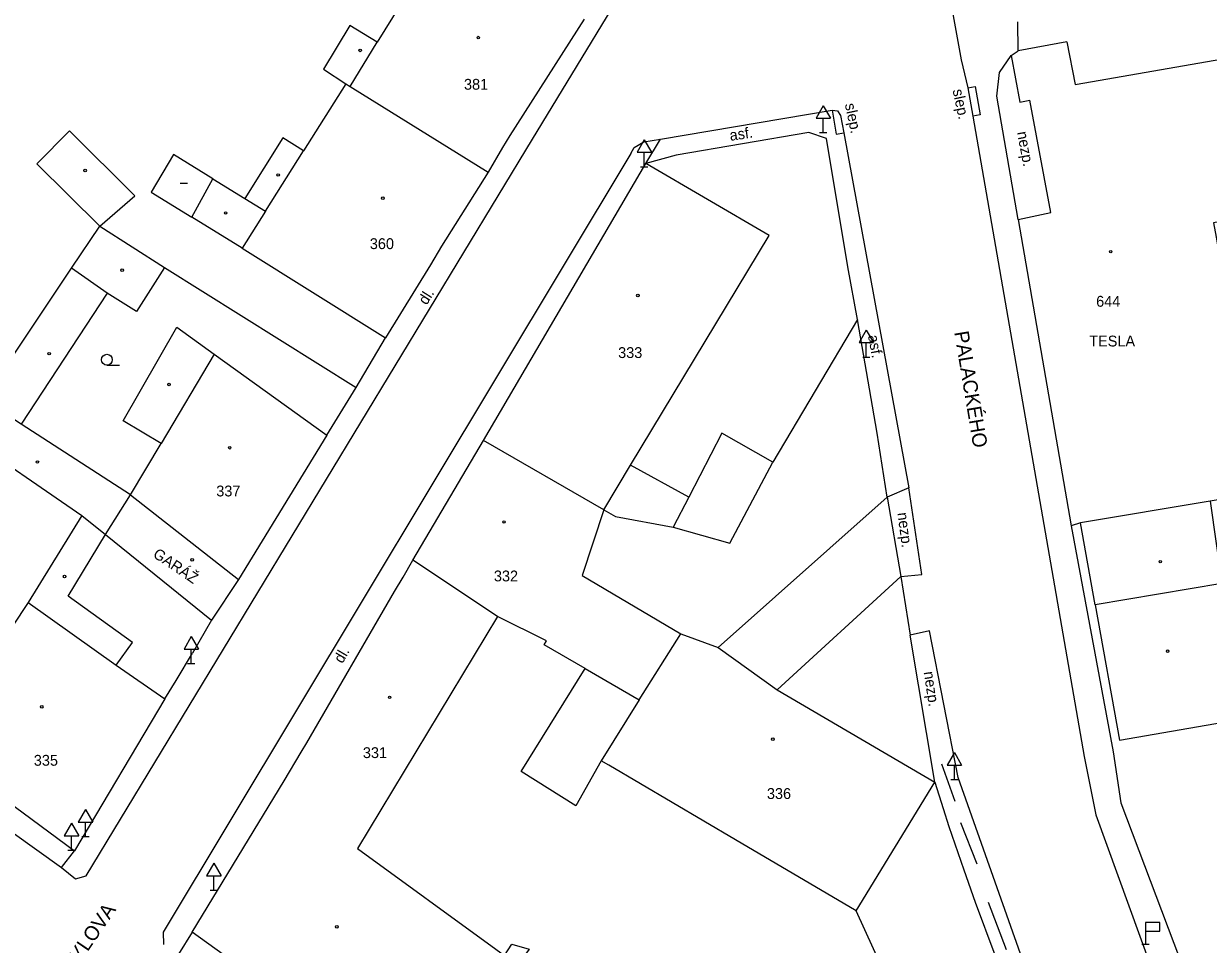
# Model space of a CAD drawing. Extents: x -794191 to -788944, y -1117087 to -1105044.
# Drawn here: x -791673.4 to -791591.4, y -1110086.9 to -1110023.1 of the extents above; entities that cross this region are included whole.
import ezdxf

# ---------------------------------------------------------------- set-up
doc = ezdxf.new("R2010")
doc.units = 0
for name, color, linetype in [('Doplněk polohopisu', 7, 'Continuous'), ('Doplňkové značky', 7, 'Continuous'), ('Hranice - ploty_ zdi', 7, 'Continuous'), ('Komunikace', 7, 'Continuous'), ('Názvy ulic_ silnic_ žel_', 7, 'Continuous'), ('Pomocné popisy', 7, 'Continuous'), ('Popisy budov', 7, 'Continuous'), ('Stavební objekty', 7, 'Continuous'), ('Značky druhů budov', 7, 'Continuous'), ('Značky druhů pozemků', 7, 'Continuous'), ('Čísla popisná', 7, 'Continuous')]:
    doc.layers.add(name, color=color, linetype=linetype)

msp = doc.modelspace()

# ---------------------------------------------------------------- linework, layer by layer
at = {"layer": 'Doplněk polohopisu'}
for p, q in [((-791630.37, -1110032.82), (-791629.36, -1110031.15)), ((-791612.16, -1110055.28), (-791613.67, -1110055.92)), ((-791670.83, -1110081.56), (-791669.93, -1110080.39)), ((-791661.78, -1110086.03), (-791662.73, -1110087.55))]:
    msp.add_line(p, q, dxfattribs=at)
for points in [[(-791604.59, -1110036.7), (-791606.07, -1110028.16), (-791605.89, -1110026.53), (-791605.08, -1110025.34)], [(-791608.09, -1110027.58), (-791607.57, -1110027.49), (-791607.22, -1110029.46), (-791607.74, -1110029.55)], [(-791617.48, -1110029.14), (-791617.2, -1110030.79), (-791616.66, -1110030.7)]]:
    msp.add_lwpolyline(points, dxfattribs=at)
at = {"layer": 'Doplňkové značky'}
for p, q in [((-791618.09, -1110028.824), (-791618.59, -1110029.69)), ((-791618.09, -1110028.824), (-791617.59, -1110029.69)), ((-791618.59, -1110029.69), (-791617.59, -1110029.69)), ((-791618.09, -1110030.69), (-791618.09, -1110029.69)), ((-791618.34, -1110030.69), (-791617.84, -1110030.69)), ((-791630.48, -1110031.184), (-791630.98, -1110032.05)), ((-791630.48, -1110031.184), (-791629.98, -1110032.05)), ((-791630.98, -1110032.05), (-791629.98, -1110032.05)), ((-791630.48, -1110033.05), (-791630.48, -1110032.05)), ((-791630.73, -1110033.05), (-791630.23, -1110033.05)), ((-791615.11, -1110044.354), (-791615.61, -1110045.22)), ((-791615.11, -1110044.354), (-791614.61, -1110045.22)), ((-791615.61, -1110045.22), (-791614.61, -1110045.22)), ((-791615.11, -1110046.22), (-791615.11, -1110045.22)), ((-791615.36, -1110046.22), (-791614.86, -1110046.22)), ((-791661.84, -1110065.574), (-791662.34, -1110066.44)), ((-791661.84, -1110065.574), (-791661.34, -1110066.44)), ((-791662.34, -1110066.44), (-791661.34, -1110066.44)), ((-791661.84, -1110067.44), (-791661.84, -1110066.44)), ((-791662.09, -1110067.44), (-791661.59, -1110067.44)), ((-791609.01, -1110073.594), (-791609.51, -1110074.46)), ((-791609.01, -1110073.594), (-791608.51, -1110074.46)), ((-791609.51, -1110074.46), (-791608.51, -1110074.46)), ((-791609.01, -1110075.46), (-791609.01, -1110074.46)), ((-791609.26, -1110075.46), (-791608.76, -1110075.46)), ((-791669.16, -1110077.544), (-791669.66, -1110078.41)), ((-791669.16, -1110077.544), (-791668.66, -1110078.41)), ((-791670.13, -1110078.494), (-791670.63, -1110079.36)), ((-791670.13, -1110078.494), (-791669.63, -1110079.36)), ((-791669.66, -1110078.41), (-791668.66, -1110078.41)), ((-791669.16, -1110079.41), (-791669.16, -1110078.41)), ((-791670.63, -1110079.36), (-791669.63, -1110079.36)), ((-791670.13, -1110080.36), (-791670.13, -1110079.36)), ((-791669.41, -1110079.41), (-791668.91, -1110079.41)), ((-791670.38, -1110080.36), (-791669.88, -1110080.36)), ((-791660.28, -1110081.264), (-791660.78, -1110082.13)), ((-791660.28, -1110081.264), (-791659.78, -1110082.13)), ((-791660.78, -1110082.13), (-791659.78, -1110082.13)), ((-791660.28, -1110083.13), (-791660.28, -1110082.13)), ((-791660.53, -1110083.13), (-791660.03, -1110083.13)), ((-791595.78, -1110085.96), (-791595.78, -1110086.86)), ((-791596.03, -1110086.86), (-791595.53, -1110086.86))]:
    msp.add_line(p, q, dxfattribs=at)
msp.add_lwpolyline([(-791595.78, -1110085.96), (-791594.78, -1110085.96), (-791594.78, -1110085.36), (-791595.78, -1110085.36)], close=True, dxfattribs=at)
at = {"layer": 'Hranice - ploty_ zdi'}
for p, q in [((-791604.59, -1110025.02), (-791604.62, -1110023.02)), ((-791616.4, -1110039.99), (-791617.87, -1110031.1)), ((-791663.69, -1110040.03), (-791650.43, -1110048.34)), ((-791615.71, -1110043.63), (-791616.4, -1110039.99)), ((-791615.71, -1110043.63), (-791621.59, -1110053.5)), ((-791614.35, -1110051.49), (-791615.71, -1110043.63)), ((-791613.67, -1110055.92), (-791614.35, -1110051.49)), ((-791600.92, -1110057.9), (-791598.03, -1110073.54)), ((-791612.73, -1110061.41), (-791612.08, -1110065.47)), ((-791660.45, -1110064.44), (-791661.76, -1110066.72)), ((-791610.37, -1110075.65), (-791612.08, -1110065.47)), ((-791662.88, -1110068.61), (-791661.76, -1110066.72)), ((-791663.67, -1110069.89), (-791662.88, -1110068.61)), ((-791609.9, -1110074.39), (-791608.99, -1110076.96)), ((-791608.6, -1110078.45), (-791607.46, -1110081.29)), ((-791606.67, -1110083.95), (-791605.42, -1110087.22))]:
    msp.add_line(p, q, dxfattribs=at)
for points in [[(-791617.87, -1110031.1), (-791619.1, -1110030.68), (-791628.28, -1110032.24), (-791630.37, -1110032.82)], [(-791652.46, -1110051.64), (-791650.43, -1110048.34), (-791648.4, -1110044.9)], [(-791598.03, -1110073.54), (-791597.48, -1110077.07), (-791593.42, -1110087.84), (-791590.28, -1110096.47), (-791589.3, -1110096.13)]]:
    msp.add_lwpolyline(points, dxfattribs=at)
at = {"layer": 'Komunikace'}
for p, q in [((-791611.24, -1110010.57), (-791608.55, -1110025.65)), ((-791608.55, -1110025.65), (-791608.09, -1110027.58)), ((-791608.09, -1110027.58), (-791607.74, -1110029.55)), ((-791607.74, -1110029.55), (-791600.04, -1110073.86)), ((-791631.42, -1110032.14), (-791663.78, -1110086.04)), ((-791611.26, -1110061.27), (-791612.16, -1110055.28)), ((-791612.73, -1110061.41), (-791611.26, -1110061.27)), ((-791670.83, -1110081.56), (-791669.86, -1110082.33)), ((-791663.78, -1110086.04), (-791663.77, -1110086.88))]:
    msp.add_line(p, q, dxfattribs=at)
for points in [[(-791669.86, -1110082.33), (-791669.12, -1110082.13), (-791638.22, -1110031.14), (-791621.09, -1110002.98)], [(-791631.42, -1110032.14), (-791631.18, -1110031.73), (-791630.52, -1110031.33), (-791629.36, -1110031.15), (-791617.48, -1110029.14), (-791617.1, -1110029.19), (-791616.89, -1110029.51), (-791616.66, -1110030.7), (-791612.16, -1110055.28)], [(-791722.39, -1110044.29), (-791701.01, -1110059.76), (-791698.74, -1110061.52), (-791684.84, -1110071.55), (-791670.83, -1110081.56)], [(-791602.81, -1110097.28), (-791601.09, -1110096.42), (-791603.5, -1110090.2), (-791608.75, -1110075.32), (-791610.73, -1110065.18), (-791612.08, -1110065.47)], [(-791600.04, -1110073.86), (-791599.22, -1110077.91), (-791592.36, -1110096.81), (-791578.21, -1110131.02)]]:
    msp.add_lwpolyline(points, dxfattribs=at)
at = {"layer": 'Stavební objekty'}
for p, q in [((-791650.83, -1110027.5), (-791648.96, -1110024.44)), ((-791601.23, -1110024.41), (-791604.59, -1110025.02)), ((-791605.08, -1110025.34), (-791604.59, -1110025.02)), ((-791605.08, -1110025.34), (-791604.49, -1110028.57)), ((-791650.83, -1110027.5), (-791641.28, -1110033.42)), ((-791604.49, -1110028.57), (-791603.8, -1110028.44)), ((-791602.33, -1110036.22), (-791603.8, -1110028.44)), ((-791621.83, -1110037.82), (-791630.37, -1110032.82)), ((-791604.59, -1110036.7), (-791602.33, -1110036.22)), ((-791604.59, -1110036.7), (-791600.92, -1110057.9)), ((-791658.32, -1110038.69), (-791648.4, -1110044.9)), ((-791660.25, -1110046.03), (-791652.46, -1110051.64)), ((-791633.27, -1110056.79), (-791641.6, -1110052.01)), ((-791627.4, -1110055.91), (-791631.44, -1110053.7)), ((-791666.04, -1110055.77), (-791658.56, -1110061.62)), ((-791625.37, -1110066.33), (-791613.67, -1110055.92)), ((-791613.67, -1110055.92), (-791612.73, -1110061.41)), ((-791591.3, -1110056.2), (-791600.29, -1110057.7)), ((-791669.41, -1110057.19), (-791673.12, -1110063.22)), ((-791600.29, -1110057.7), (-791600.92, -1110057.9)), ((-791670.35, -1110062.77), (-791667.77, -1110058.5)), ((-791667.77, -1110058.5), (-791660.45, -1110064.44)), ((-791640.65, -1110064.19), (-791646.5, -1110060.29)), ((-791647.77, -1110062.45), (-791647.17, -1110061.45)), ((-791621.27, -1110069.26), (-791612.73, -1110061.41)), ((-791673.12, -1110063.22), (-791679.77, -1110073.14)), ((-791630.83, -1110069.95), (-791627.95, -1110065.37)), ((-791667.03, -1110067.55), (-791663.67, -1110069.89)), ((-791663.67, -1110069.89), (-791669.93, -1110080.39)), ((-791679.77, -1110073.14), (-791669.93, -1110080.39)), ((-791615.81, -1110084.55), (-791610.37, -1110075.65))]:
    msp.add_line(p, q, dxfattribs=at)
for points in [[(-791601.23, -1110024.41), (-791600.65, -1110027.37), (-791573.44, -1110022.63), (-791573.5, -1110022.31), (-791564.9, -1110020.83), (-791565.01, -1110020.2), (-791562.16, -1110019.72)], [(-791646.85, -1110020.98), (-791648.96, -1110024.44), (-791650.86, -1110023.28)], [(-791634.65, -1110022.83), (-791639.78, -1110030.9), (-791640.3, -1110031.73), (-791641.28, -1110033.42)], [(-791650.86, -1110023.28), (-791652.68, -1110026.3), (-791651.13, -1110027.32), (-791650.83, -1110027.5)], [(-791651.13, -1110027.32), (-791654.06, -1110031.95), (-791655.49, -1110031.05), (-791658.14, -1110035.24)], [(-791658.14, -1110035.24), (-791656.7, -1110036.13), (-791654.06, -1110031.95)], [(-791660.34, -1110033.89), (-791663.07, -1110032.21), (-791664.62, -1110034.82), (-791661.8, -1110036.55)], [(-791641.28, -1110033.42), (-791644.52, -1110038.54), (-791645.27, -1110039.85), (-791648.4, -1110044.9)], [(-791647.17, -1110061.45), (-791646.5, -1110060.29), (-791641.6, -1110052.01), (-791630.37, -1110032.82)], [(-791571.65, -1110033.31), (-791591.07, -1110036.93), (-791590.9, -1110037.92), (-791587.86, -1110055.63), (-791591.3, -1110056.2), (-791590.5, -1110061.9), (-791599.27, -1110063.38), (-791600.29, -1110057.7)], [(-791656.7, -1110036.13), (-791658.32, -1110038.69), (-791661.8, -1110036.55), (-791660.34, -1110033.89), (-791658.14, -1110035.24)], [(-791633.27, -1110056.79), (-791631.44, -1110053.7), (-791621.83, -1110037.82)], [(-791667.66, -1110041.79), (-791673.61, -1110050.86), (-791676.29, -1110049.12), (-791675.5, -1110048.11), (-791670.14, -1110040.06)], [(-791666.04, -1110055.77), (-791663.92, -1110052.2), (-791666.56, -1110050.63), (-791662.84, -1110044.16)], [(-791662.84, -1110044.16), (-791660.25, -1110046.03), (-791663.92, -1110052.2)], [(-791677.82, -1110051.42), (-791669.41, -1110057.19), (-791667.77, -1110058.5), (-791666.04, -1110055.77), (-791673.61, -1110050.86)], [(-791652.46, -1110051.64), (-791658.56, -1110061.62), (-791660.45, -1110064.44)], [(-791633.27, -1110056.79), (-791634.78, -1110061.35), (-791627.95, -1110065.37), (-791625.37, -1110066.33), (-791621.27, -1110069.26), (-791610.37, -1110075.65)], [(-791633.27, -1110056.79), (-791632.48, -1110057.25), (-791628.47, -1110057.99)], [(-791599.27, -1110063.38), (-791597.58, -1110072.75), (-791589.18, -1110071.28), (-791590.5, -1110061.9)], [(-791673.12, -1110063.22), (-791667.03, -1110067.55), (-791665.9, -1110065.97), (-791670.35, -1110062.77)], [(-791618.91, -1110116.89), (-791634.82, -1110105.5), (-791642.24, -1110100.05), (-791642.92, -1110099.56), (-791643.66, -1110099.02), (-791645.73, -1110097.54), (-791646.84, -1110096.77), (-791661.78, -1110086.03), (-791655.4, -1110075.55), (-791654.24, -1110073.56), (-791653.85, -1110072.92), (-791647.77, -1110062.45)], [(-791634.57, -1110067.78), (-791637.4, -1110066.14), (-791637.24, -1110065.87), (-791640.65, -1110064.19), (-791650.33, -1110080.25), (-791640.76, -1110087.2), (-791640.16, -1110087.64), (-791639.65, -1110086.86), (-791638.45, -1110087.21), (-791639.69, -1110088.91), (-791628.9, -1110096.74), (-791617.47, -1110104.74), (-791614.11, -1110099.99), (-791615.06, -1110099.3), (-791611.39, -1110094.27), (-791615.81, -1110084.55)], [(-791615.81, -1110084.55), (-791624.16, -1110079.65), (-791632.94, -1110074.47), (-791633.47, -1110074.16), (-791635.21, -1110077.29), (-791639.01, -1110074.9), (-791634.57, -1110067.78)], [(-791634.57, -1110067.78), (-791630.83, -1110069.95), (-791633.47, -1110074.16)], [(-791610.37, -1110075.65), (-791609.79, -1110077.48), (-791609.4, -1110078.72), (-791608.37, -1110081.72), (-791607.57, -1110083.95), (-791606.22, -1110087.61), (-791605.22, -1110090.56), (-791603.28, -1110096.01)]]:
    msp.add_lwpolyline(points, dxfattribs=at)
for points in [[(-791668.18, -1110037.17), (-791665.74, -1110035.06), (-791670.27, -1110030.56), (-791672.54, -1110032.84)], [(-791668.18, -1110037.17), (-791663.69, -1110040.03), (-791665.63, -1110043.08), (-791667.66, -1110041.79), (-791670.14, -1110040.06)], [(-791621.59, -1110053.5), (-791625.12, -1110051.49), (-791627.4, -1110055.91), (-791628.47, -1110057.99), (-791624.56, -1110059.11)]]:
    msp.add_lwpolyline(points, close=True, dxfattribs=at)
at = {"layer": 'Značky druhů budov'}
msp.add_line((-791662.61, -1110034.19), (-791662.11, -1110034.19), dxfattribs=at)
for centre in [(-791641.97, -1110024.11), (-791650.15, -1110025), (-791669.19, -1110033.31), (-791655.82, -1110033.62), (-791648.58, -1110035.23), (-791659.46, -1110036.25), (-791598.19, -1110038.93), (-791666.62, -1110040.21), (-791630.92, -1110041.96), (-791671.68, -1110045.99), (-791663.38, -1110048.12), (-791659.18, -1110052.5), (-791672.49, -1110053.49), (-791640.19, -1110057.64), (-791661.78, -1110060.26), (-791594.76, -1110060.39), (-791670.61, -1110061.41), (-791594.25, -1110066.58), (-791648.11, -1110069.78), (-791672.19, -1110070.43), (-791621.58, -1110072.67), (-791651.76, -1110085.66)]:
    msp.add_circle(centre, 0.0875, dxfattribs=at)
at = {"layer": 'Značky druhů pozemků'}
msp.add_line((-791667.68, -1110046.785), (-791666.805, -1110046.785), dxfattribs=at)
msp.add_circle((-791667.68, -1110046.41), 0.375, dxfattribs=at)

# ---------------------------------------------------------------- texts
at = {"layer": 'Názvy ulic_ silnic_ žel_'}
for s, rotation, p in [('PALACKÉHO', 279.45059, (-791609.03, -1110044.5)), ('TYLOVA', 55.72004, (-791669.98, -1110088.83))]:
    msp.add_text(s, height=1, rotation=rotation, dxfattribs=at).set_placement(p)
at = {"layer": 'Pomocné popisy'}
for s, rotation, p in [('slep.', 281.96513, (-791609.14, -1110027.75)), ('slep.', 281.96513, (-791616.6, -1110028.73)), ('asf.', 8.33998, (-791624.52, -1110031.26)), ('nezp.', 280.67961, (-791604.68, -1110030.67)), ('dl.', 57.76046, (-791645.55, -1110042.67)), ('nezp.', 277.5858, (-791612.96, -1110057.02)), ('dl.', 59.85598, (-791651.38, -1110067.48)), ('nezp.', 278.63, (-791611.14, -1110068.03))]:
    msp.add_text(s, height=0.75, rotation=rotation, dxfattribs=at).set_placement(p)
at = {"layer": 'Popisy budov'}
for s, rotation, p in [('asf.', 280.66394, (-791615, -1110044.75)), ('GARÁŽ', 325.99826, (-791664.55, -1110060.02))]:
    msp.add_text(s, height=0.75, rotation=rotation, dxfattribs=at).set_placement(p)
msp.add_text('TESLA', height=0.75, dxfattribs=at).set_placement((-791599.68, -1110045.49))
at = {"layer": 'Čísla popisná'}
for s, p in [('381', (-791642.96, -1110027.72)), ('360', (-791649.48, -1110038.75)), ('644', (-791599.2, -1110042.74)), ('333', (-791632.29, -1110046.29)), ('337', (-791660.11, -1110055.87)), ('332', (-791640.89, -1110061.75)), ('335', (-791672.74, -1110074.51)), ('331', (-791649.96, -1110073.98)), ('336', (-791621.99, -1110076.81))]:
    msp.add_text(s, height=0.75, dxfattribs=at).set_placement(p)

doc.saveas('drawing.dxf')
